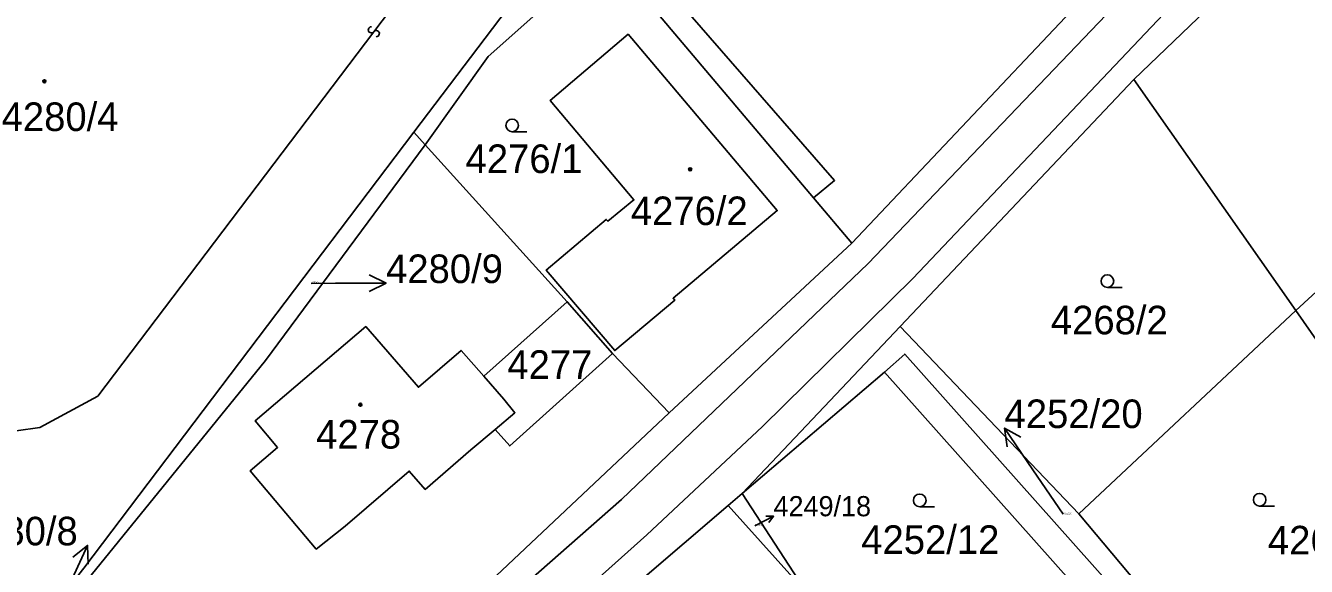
# Model space of a CAD drawing. Extents: x -598233 to -596890, y -1157848 to -1156431.
# Drawn here: x -598194.2 to -598118, y -1156914 to -1156881.8 of the extents above; entities that cross this region are included whole.
import ezdxf

# ---------------------------------------------------------------- set-up
doc = ezdxf.new("R2010")
doc.units = 0
for name, color, linetype in [('Level 1', 7, 'Continuous'), ('Level 13', 7, 'Continuous'), ('Level 3', 7, 'Continuous'), ('Level 4', 7, 'Continuous'), ('Level 5', 7, 'Continuous'), ('Level 57', 7, 'Continuous'), ('Level 60', 7, 'Continuous'), ('Vrstva 60', 7, 'Continuous')]:
    doc.layers.add(name, color=color, linetype=linetype)

msp = doc.modelspace()

# ---------------------------------------------------------------- linework, layer by layer
at = {"layer": 'Level 1'}
for points in [[(-598060.62, -1156823.99), (-598080.91, -1156839.8), (-598108.36, -1156863.13), (-598120.66, -1156877.67), (-598128.28, -1156885.01)], [(-598121.01, -1156869.19), (-598132.02, -1156880.94), (-598145.06, -1156894.74)], [(-598160.07, -1156873.55), (-598171.12, -1156888.14)], [(-598147.34, -1156892.04), (-598158.85, -1156878.41), (-598163.87, -1156881.11), (-598166.69, -1156883.63), (-598170.44, -1156888.89)], [(-598157.12, -1156878.33), (-598146.09, -1156891.01), (-598147.34, -1156892.04)], [(-598159.17, -1156901.14), (-598155.59, -1156898.13), (-598155.7, -1156898.02), (-598149.5, -1156892.81), (-598158.37, -1156882.31), (-598163.01, -1156886.26), (-598158.03, -1156892.17), (-598159.57, -1156893.44), (-598159.67, -1156893.33), (-598163.24, -1156896.35), (-598159.17, -1156901.14)], [(-598128.28, -1156885.01), (-598142.18, -1156899.7)], [(-598118.65, -1156898.76), (-598128.28, -1156885.01)], [(-598171.12, -1156888.14), (-598190.76, -1156914.09), (-598191.04, -1156914.46)], [(-598170.44, -1156888.89), (-598171.12, -1156888.14)], [(-598191.6, -1156916.09), (-598179.94, -1156901.72), (-598170.44, -1156888.89)], [(-598161.99, -1156898.23), (-598170.44, -1156888.89)], [(-598145.06, -1156894.74), (-598147.34, -1156892.04)], [(-598155.93, -1156904.85), (-598145.06, -1156894.74)], [(-598118.65, -1156898.76), (-598116.46, -1156896.74)], [(-598166.95, -1156902.67), (-598161.99, -1156898.23)], [(-598159.3, -1156901.32), (-598161.99, -1156898.23)], [(-598131.56, -1156910.86), (-598118.65, -1156898.76)], [(-598108.44, -1156913.42), (-598118.65, -1156898.76)], [(-598166.95, -1156902.67), (-598168.31, -1156901.13), (-598170.85, -1156903.32), (-598173.98, -1156899.71), (-598180.56, -1156905.32), (-598179.22, -1156906.9), (-598180.85, -1156908.29), (-598176.92, -1156912.95), (-598175.21, -1156911.58), (-598171.39, -1156908.31), (-598170.44, -1156909.4), (-598167.72, -1156907.05), (-598166.28, -1156905.83)], [(-598142.18, -1156899.7), (-598151.58, -1156909.65)], [(-598142.18, -1156899.7), (-598131.56, -1156910.86)], [(-598159.3, -1156901.32), (-598165.41, -1156906.81), (-598166.28, -1156905.83)], [(-598155.93, -1156904.85), (-598159.3, -1156901.32)], [(-598143.12, -1156902.43), (-598141.91, -1156901.35), (-598122.85, -1156922.75), (-598121.9, -1156922.65)], [(-598166.95, -1156902.67), (-598165.76, -1156904.03), (-598165.11, -1156904.84), (-598166.28, -1156905.83)], [(-598151.58, -1156909.65), (-598143.12, -1156902.43)], [(-598143.12, -1156902.43), (-598124.06, -1156923.83)], [(-598179.88, -1156927.01), (-598166.9, -1156915.17), (-598155.93, -1156904.85)], [(-598151.58, -1156909.65), (-598152.41, -1156910.36)], [(-598151.58, -1156909.65), (-598147.69, -1156915.62)], [(-598157.65, -1156914.85), (-598152.41, -1156910.36)], [(-598152.41, -1156910.36), (-598147.69, -1156915.62)], [(-598131.56, -1156910.86), (-598122.15, -1156922.06)]]:
    msp.add_lwpolyline(points, dxfattribs=at)
at = {"layer": 'Level 13'}
for centre, start, end in [((-598173.646, -1156882.047), 90.24385, 322.34184), ((-598173.354, -1156882.272), 270.02939, 142.61939)]:
    msp.add_arc(centre, 0.184, start, end, dxfattribs=at)
at = {"layer": 'Level 3'}
for points in [[(-598057.95, -1156818.8), (-598058.69, -1156819.33), (-598061.79, -1156822.43), (-598078.77, -1156836.05), (-598109.52, -1156862.03), (-598118.15, -1156872.26), (-598141.43, -1156896.84), (-598150.37, -1156905.66), (-598157.25, -1156912.11), (-598177.03, -1156929.81)], [(-598179.09, -1156927.87), (-598158.76, -1156910), (-598144.1, -1156895.96), (-598121.09, -1156871.89), (-598099.46, -1156844.8)], [(-598216.24, -1156925.84), (-598197.62, -1156906.31), (-598193.37, -1156905.71), (-598189.92, -1156903.86), (-598157.07, -1156860.47)]]:
    msp.add_lwpolyline(points, dxfattribs=at)
at = {"layer": 'Level 5'}
for p, q in [((-598165.27, -1156888.11), (-598164.395, -1156888.11)), ((-598129.86, -1156897.38), (-598128.985, -1156897.38)), ((-598141.02, -1156910.43), (-598140.145, -1156910.43)), ((-598120.8, -1156910.39), (-598119.925, -1156910.39))]:
    msp.add_line(p, q, dxfattribs=at)
for centre, radius in [((-598193.1, -1156885.11), 0.09), ((-598193.1, -1156885.11), 0.0521), ((-598165.27, -1156887.735), 0.375), ((-598154.68, -1156890.35), 0.09), ((-598154.68, -1156890.35), 0.0521), ((-598129.86, -1156897.005), 0.375), ((-598174.3, -1156904.36), 0.09), ((-598174.3, -1156904.36), 0.0521), ((-598141.02, -1156910.055), 0.375), ((-598120.8, -1156910.015), 0.375)]:
    msp.add_circle(centre, radius, dxfattribs=at)
at = {"layer": 'Level 57'}
for p, q in [((-598177.22, -1156897.14), (-598175.77, -1156897.133)), ((-598175.77, -1156897.133), (-598172.77, -1156897.12)), ((-598134.29, -1156908.231), (-598135.976, -1156905.75)), ((-598132.49, -1156910.88), (-598134.29, -1156908.231)), ((-598150.83, -1156911.56), (-598149.72, -1156911)), ((-598191.791, -1156915.453), (-598190.533, -1156912.73))]:
    msp.add_line(p, q, dxfattribs=at)
for points in [[(-598173.772, -1156896.624), (-598172.77, -1156897.12), (-598173.768, -1156897.624)], [(-598135.828, -1156906.858), (-598135.976, -1156905.75), (-598135, -1156906.296)], [(-598150.183, -1156911.002), (-598149.72, -1156911), (-598149.997, -1156911.372)], [(-598191.406, -1156913.428), (-598190.533, -1156912.73), (-598190.498, -1156913.847)]]:
    msp.add_lwpolyline(points, dxfattribs=at)
at = {"layer": 'Level 60'}
for points in [[(-598080.91, -1156839.8), (-598060.62, -1156823.99), (-598058.83, -1156837.79), (-598057.38, -1156848.91), (-598072.89, -1156860.4), (-598093.05, -1156875.33), (-598094, -1156876.04), (-598116.46, -1156896.74), (-598118.65, -1156898.76), (-598128.28, -1156885.01), (-598120.66, -1156877.67), (-598108.36, -1156863.13)], [(-598121.01, -1156869.19), (-598132.02, -1156880.94), (-598145.06, -1156894.74), (-598147.34, -1156892.04), (-598146.09, -1156891.01), (-598157.12, -1156878.33), (-598132.24, -1156864.85), (-598135.14, -1156859.49), (-598135.17, -1156853.14), (-598138.57, -1156853.16), (-598138.4, -1156852.95), (-598132.23, -1156850.98)], [(-598157.12, -1156878.33), (-598146.09, -1156891.01), (-598147.34, -1156892.04), (-598158.85, -1156878.41), (-598163.87, -1156881.11), (-598166.69, -1156883.63), (-598170.44, -1156888.89), (-598171.12, -1156888.14), (-598160.07, -1156873.55), (-598157.31, -1156878.43)], [(-598145.06, -1156894.74), (-598155.93, -1156904.85), (-598159.3, -1156901.32), (-598161.99, -1156898.23), (-598170.44, -1156888.89), (-598166.69, -1156883.63), (-598163.87, -1156881.11), (-598158.85, -1156878.41), (-598147.34, -1156892.04)], [(-598155.59, -1156898.13), (-598159.17, -1156901.14), (-598163.24, -1156896.35), (-598159.67, -1156893.33), (-598159.57, -1156893.44), (-598158.03, -1156892.17), (-598163.01, -1156886.26), (-598158.37, -1156882.31), (-598149.5, -1156892.81), (-598155.7, -1156898.02)], [(-598159.17, -1156901.14), (-598155.59, -1156898.13), (-598155.7, -1156898.02), (-598149.5, -1156892.81), (-598158.37, -1156882.31), (-598163.01, -1156886.26), (-598158.03, -1156892.17), (-598159.57, -1156893.44), (-598159.67, -1156893.33), (-598163.24, -1156896.35)], [(-598142.18, -1156899.7), (-598128.28, -1156885.01), (-598118.65, -1156898.76), (-598131.56, -1156910.86)], [(-598191.6, -1156916.09), (-598191.04, -1156914.46), (-598190.76, -1156914.09), (-598171.12, -1156888.14), (-598170.44, -1156888.89), (-598179.94, -1156901.72)], [(-598166.9, -1156915.17), (-598179.88, -1156927.01), (-598191.6, -1156916.09), (-598179.94, -1156901.72), (-598170.44, -1156888.89), (-598161.99, -1156898.23), (-598166.95, -1156902.67), (-598168.31, -1156901.13), (-598170.85, -1156903.32), (-598173.98, -1156899.71), (-598180.56, -1156905.32), (-598179.22, -1156906.9), (-598180.85, -1156908.29), (-598176.92, -1156912.95), (-598175.21, -1156911.58), (-598171.39, -1156908.31), (-598170.44, -1156909.4), (-598167.72, -1156907.05), (-598166.28, -1156905.83), (-598165.41, -1156906.81), (-598159.3, -1156901.32), (-598155.93, -1156904.85)], [(-598108.44, -1156913.42), (-598118.65, -1156898.76), (-598116.46, -1156896.74), (-598114.85, -1156899.01), (-598106.24, -1156911.07), (-598103.79, -1156913.92)], [(-598159.3, -1156901.32), (-598165.41, -1156906.81), (-598166.28, -1156905.83), (-598165.11, -1156904.84), (-598165.76, -1156904.03), (-598166.95, -1156902.67), (-598161.99, -1156898.23)], [(-598118.65, -1156898.76), (-598108.44, -1156913.42), (-598121.3, -1156921.53), (-598122.15, -1156922.06), (-598131.56, -1156910.86)], [(-598180.56, -1156905.32), (-598173.98, -1156899.71), (-598170.85, -1156903.32), (-598168.31, -1156901.13), (-598166.95, -1156902.67), (-598165.76, -1156904.03), (-598165.11, -1156904.84), (-598166.28, -1156905.83), (-598167.72, -1156907.05), (-598170.44, -1156909.4), (-598171.39, -1156908.31), (-598175.21, -1156911.58), (-598176.92, -1156912.95), (-598180.85, -1156908.29), (-598179.22, -1156906.9)], [(-598141.91, -1156901.35), (-598143.12, -1156902.43), (-598151.58, -1156909.65), (-598142.18, -1156899.7), (-598131.56, -1156910.86), (-598122.15, -1156922.06), (-598121.9, -1156922.65), (-598122.85, -1156922.75)], [(-598143.12, -1156902.43), (-598141.91, -1156901.35), (-598122.85, -1156922.75), (-598121.9, -1156922.65), (-598119.52, -1156928.37), (-598124.06, -1156923.83)], [(-598147.69, -1156915.62), (-598151.58, -1156909.65), (-598143.12, -1156902.43), (-598124.06, -1156923.83), (-598127.55, -1156926.97), (-598136.73, -1156916.78), (-598142.23, -1156921.7)], [(-598152.41, -1156910.36), (-598151.58, -1156909.65), (-598147.69, -1156915.62)], [(-598157.65, -1156914.85), (-598152.41, -1156910.36), (-598147.69, -1156915.62), (-598140.59, -1156926.52), (-598144.23, -1156929.78)]]:
    msp.add_lwpolyline(points, close=True, dxfattribs=at)
at = {"layer": 'Vrstva 60'}
for points in [[(-598195.12, -1156919.95), (-598191.04, -1156914.46), (-598190.76, -1156914.09), (-598171.12, -1156888.14), (-598160.07, -1156873.55)], [(-598227.39, -1156977.29), (-598205.01, -1156959.45), (-598182.53, -1156938.39), (-598179.13, -1156935.14), (-598176.46, -1156932.6), (-598175.47, -1156931.7), (-598176.4, -1156930.28), (-598162.94, -1156919.38), (-598157.65, -1156914.85), (-598152.41, -1156910.36), (-598151.58, -1156909.65), (-598142.18, -1156899.7), (-598128.28, -1156885.01), (-598120.66, -1156877.67)], [(-598132.02, -1156880.94), (-598145.06, -1156894.74), (-598155.93, -1156904.85), (-598166.9, -1156915.17), (-598179.88, -1156927.01), (-598179.09, -1156927.87), (-598187.71, -1156937.56), (-598197.52, -1156946.62), (-598220.54, -1156962.94), (-598232.89, -1156968.469), (-598232.89, -1156981.238)]]:
    msp.add_lwpolyline(points, dxfattribs=at)

# ---------------------------------------------------------------- texts
at = {"layer": 'Level 4'}
for s, height, p in [('4280/4', 1.7, (-598195.64, -1156888.07)), ('4276/1', 1.7, (-598168.04, -1156890.57)), ('4276/2', 1.7, (-598158.21, -1156893.67)), ('4280/9', 0.1, (-598177.22, -1156897.14)), ('4268/2', 1.7, (-598133.22, -1156900.17)), ('4277', 1.7, (-598165.556, -1156902.82)), ('4278', 1.7, (-598176.93, -1156906.97)), ('4252/20', 0.1, (-598132.49, -1156910.88)), ('4249/18', 0.1, (-598150.83, -1156911.56)), ('4252/12', 1.7, (-598144.5, -1156913.24)), ('4267/2', 1.7, (-598120.31, -1156913.27))]:
    msp.add_text(s, height=height, dxfattribs=at).set_placement(p)
at = {"layer": 'Level 57'}
for s, height, p in [('4280/9', 1.7, (-598172.77, -1156897.12)), ('4252/20', 1.7, (-598135.976, -1156905.75)), ('4249/18', 1.2, (-598149.72, -1156911)), ('4280/8', 1.7, (-598198.067, -1156912.73))]:
    msp.add_text(s, height=height, dxfattribs=at).set_placement(p)

doc.saveas('drawing.dxf')
